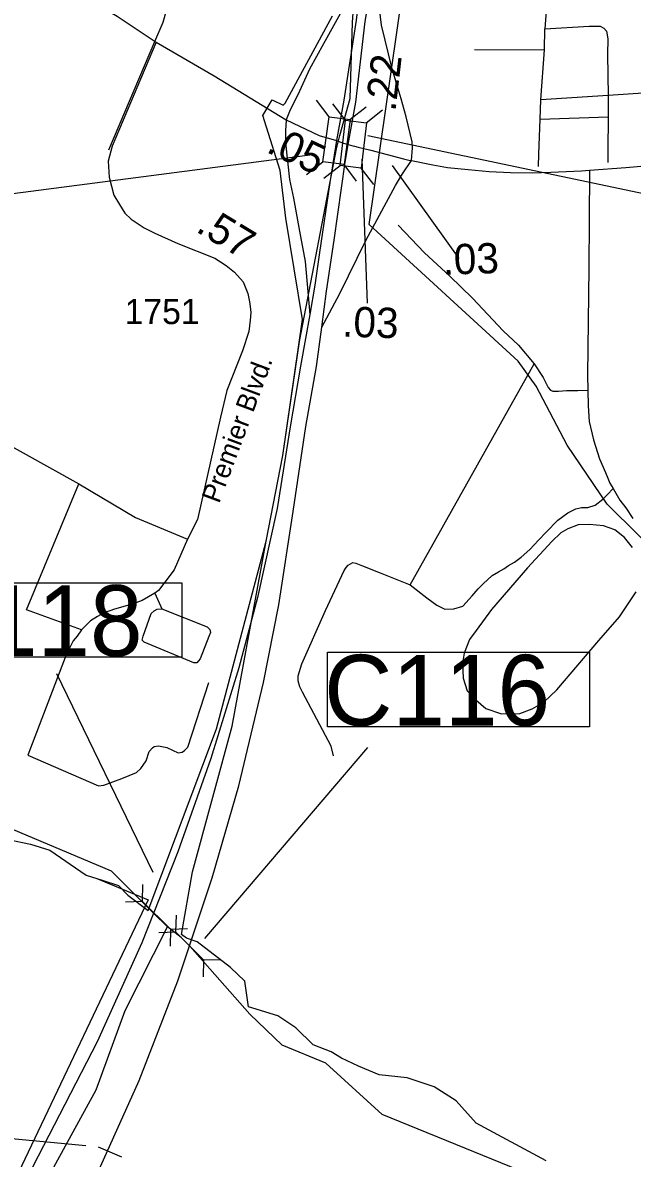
# Model space of a CAD drawing. Extents: x 2290615 to 2522933, y 819489 to 1012715.
# Drawn here: x 2401460 to 2404480, y 973391 to 979017 of the extents above; entities that cross this region are included whole.
import ezdxf

# ---------------------------------------------------------------- set-up
doc = ezdxf.new("R2010")
doc.units = 0
for name, color, linetype in [('Exist Boundary Political City Limit New', 7, 'Continuous'), ('Exist Boundary Political City Limit Old', 7, 'Continuous'), ('Exist Hydrographic Creek Single Shore', 7, 'Continuous'), ('Exist Hydrographic Misc Water Feature', 7, 'Continuous'), ('Exist Road Non-System Type 51', 7, 'Continuous'), ('Exist Road Primary Interstate Divided Center Attributed', 7, 'Continuous'), ('Exist Road Primary Interstate Mileage Hundredths English Label', 7, 'Continuous'), ('Exist Road Primary Interstate Ramp 1 Lane Attributed', 7, 'Continuous'), ('Exist Road Primary Interstate Structure Culvert CELL', 7, 'Continuous'), ('Exist Road Primary Interstate Structure Culvert Number Label', 7, 'Continuous'), ('Exist Road Primary Interstate Structure Ovrhead Sign CELL', 7, 'Continuous'), ('Exist Road Primary Interstate Structure Standard Bridge CELL', 7, 'Continuous'), ('Exist Road Primary Interstate Structure Standard Bridge Number Label', 7, 'Continuous'), ('Exist Road Primary US Mileage Hundredths English Label', 7, 'Continuous'), ('Exist Road Primary US UnDivided 4 Lane Attributed', 7, 'Continuous'), ('Exist Road Secondary Mileage Tenths English Label', 7, 'Continuous'), ('Exist Road Secondary Type 51 Attributed', 7, 'Continuous'), ('Exist Road Secondary Type 51 Label', 7, 'Continuous'), ('Exist Road Secondary Type 51 Number Label', 7, 'Continuous'), ('Map Preparation Boundary City Limit Buffer Line', 7, 'Continuous')]:
    doc.layers.add(name, color=color, linetype=linetype)

msp = doc.modelspace()

# ---------------------------------------------------------------- linework, layer by layer
at = {"layer": 'Exist Boundary Political City Limit New'}
for points in [[(2402830.7, 977437.9), (2403014.4, 978391.2), (2403030.7, 978458.5), (2403082.4, 978641.1), (2403093.4, 979018.3), (2403114.4, 979306.5), (2403162.3, 979590.1), (2403169, 979643)], [(2403176.4, 978016.9), (2403398.5, 979554.9)], [(2408616.5, 973192.5), (2408326.3, 973752.4), (2408205, 973980.6), (2408147.7, 974081.7), (2407927.9, 974330.4), (2407636.5, 974574.2), (2407365.8, 974756.2), (2406678, 975154.3), (2405915.4, 975607.3), (2405181.8, 976033.7), (2404664, 976326.7), (2404355.3, 976632.2), (2404157.2, 976924.3), (2404003.1, 977216.1), (2403913.9, 977340.5), (2403176.4, 978016.9)], [(2402301.3, 974809.5), (2402497.9, 975531), (2402665.8, 976448), (2402749.1, 976873.3), (2402830.7, 977437.9)], [(2400993.5, 975019.2), (2401092.1, 974985.1), (2401263.5, 974986.8), (2401333.4, 974966.7), (2401388, 974969.9), (2401498.3, 974947.2), (2401595, 974918), (2401774.5, 974793.7), (2401828.1, 974777.1)], [(2404054.1, 973378.7), (2403707, 973565.5), (2403607.1, 973676), (2403499.3, 973744.4), (2403365.2, 973789.1), (2403225.8, 973804.9), (2403123.3, 973847), (2403039.1, 973886.5), (2402989.2, 973918), (2402899.8, 973952.2), (2402813, 974036.4), (2402723.6, 974096.9), (2402579, 974141.7), (2402560.6, 974268), (2402489.6, 974336.4), (2402323.9, 974462.7), (2402271.3, 974481.1), (2402247.7, 974499.5), (2402301.3, 974809.5)], [(2401828.1, 974777.1), (2402082.3, 974670.9), (2401438.9, 973319.7), (2400923, 972312.7), (2400540.8, 971567), (2400082.2, 970356), (2400012.2, 970241.3), (2399821.1, 969674), (2399639.4, 968988.7), (2399541.5, 969007.9), (2399659.2, 969260.8), (2399441.1, 969349.1), (2399326.9, 969155.1), (2398980.7, 969285), (2398894.2, 969167.3), (2398542.8, 969279.8), (2398209.6, 969138.7), (2399316.1, 967384.2), (2399830.8, 966651.2), (2400496.2, 965932.8), (2401439.2, 968639.9)]]:
    msp.add_lwpolyline(points, dxfattribs=at)
at = {"layer": 'Exist Boundary Political City Limit Old'}
for points in [[(2403176.4, 978016.9), (2403398.5, 979554.9)], [(2400993.5, 975019.2), (2401092.1, 974985.1), (2401263.5, 974986.8), (2401333.4, 974966.7), (2401388, 974969.9), (2401498.3, 974947.2), (2401595, 974918), (2401774.5, 974793.7), (2401853.3, 974769.3), (2401935.5, 974743), (2401981, 974694.1), (2402082.5, 974618.9), (2402420.6, 975518.8), (2402665.8, 976448), (2402749.1, 976873.3), (2402846.3, 977545.6), (2402763, 978047.4), (2402735.3, 978284.2), (2402667.5, 978499.4), (2402650.1, 978557.1), (2402696.4, 978635.1), (2402750.9, 978607.4), (2402760, 978617.8), (2402994.7, 979050.9)], [(2408616.5, 973192.5), (2408326.3, 973752.4), (2408205, 973980.6), (2408147.7, 974081.7), (2407927.9, 974330.4), (2407636.5, 974574.2), (2407365.8, 974756.2), (2406678, 975154.3), (2405915.4, 975607.3), (2405181.8, 976033.7), (2404664, 976326.7), (2404355.3, 976632.2), (2404157.2, 976924.3), (2404003.1, 977216.1), (2403913.9, 977340.5), (2403176.4, 978016.9)]]:
    msp.add_lwpolyline(points, dxfattribs=at)
at = {"layer": 'Exist Hydrographic Creek Single Shore'}
for points in [[(2402177.1, 974537.6), (2402109.3, 974602.8), (2401900.7, 974812.8), (2401338.7, 975049.1), (2400863.8, 975098.4), (2400637.6, 975187.6), (2400493.7, 975362.3)], [(2404701.1, 973156.7), (2404688.6, 973157.8), (2404238.8, 973201.7), (2403241.8, 973607.3), (2402962.7, 973861.8), (2402745.8, 973951.3), (2402584.8, 974105.6), (2402287.9, 974442.4), (2402244.9, 974484.1), (2402177.1, 974537.6)]]:
    msp.add_lwpolyline(points, dxfattribs=at)
at = {"layer": 'Exist Hydrographic Misc Water Feature'}
msp.add_lwpolyline([(2402782.9, 967974.5), (2402782.9, 968575.3), (2402552.8, 968972.9), (2402514.9, 969339), (2402684.9, 969740), (2402702.7, 970216.7), (2402635.9, 970273.1), (2402551.8, 970299.2), (2401818.7, 970321.5), (2401633.8, 970392.8), (2401549.9, 970510.8), (2401529.8, 970733.3), (2401504.8, 970751.9), (2401342.8, 971621.9), (2401238.8, 971906.5), (2401110.7, 972186.8), (2401091.8, 972327.1), (2401261.8, 972705.2), (2401823.6, 973729.5), (2401967.8, 974122.9), (2402177.1, 974537.6)], dxfattribs=at)
at = {"layer": 'Exist Road Non-System Type 51'}
for p, q in [((2404044.4, 978881.7), (2404046.5, 978985.8)), ((2404044.4, 978881.7), (2404046.5, 978985.8)), ((2401887.8, 978386.7), (2402115.1, 978923.5)), ((2403697.6, 978883.9), (2404044.4, 978881.7)), ((2403697.6, 978883.9), (2404044.4, 978881.7)), ((2404027, 978634.5), (2404044.4, 978881.7)), ((2404027, 978634.5), (2404044.4, 978881.7)), ((2404023.6, 978538.7), (2404027, 978634.5)), ((2404360.8, 978656.1), (2404027, 978634.5)), ((2404360.8, 978656.1), (2404027, 978634.5)), ((2404360.8, 978656.1), (2404360.1, 978550.1)), ((2404017.4, 978364.6), (2404023.6, 978538.7)), ((2404023.6, 978538.7), (2404360.1, 978550.1)), ((2404360.1, 978550.1), (2404358.8, 978383.9)), ((2404015.3, 978305), (2404017.4, 978364.6)), ((2404358.8, 978383.9), (2404358.4, 978324.2)), ((2403380.2, 976231), (2403993.8, 977326.1)), ((2403380.2, 976231), (2403993.8, 977326.1)), ((2401478.7, 976108.5), (2401738.8, 976732.8)), ((2402114.8, 976190.5), (2402149.9, 976113.2)), ((2401751.7, 976009), (2401478.7, 976108.5))]:
    msp.add_line(p, q, dxfattribs=at)
for points in [[(2402115.1, 978923.5), (2402155.8, 979019.3), (2402189.7, 979137.6), (2402322.1, 979540.6)], [(2404072.9, 979353.1), (2404069.9, 979329.4), (2404068.9, 979319), (2404067.8, 979300.2), (2404065.7, 979283.5), (2404068.2, 979274.3), (2404063.9, 979209.2), (2404046.5, 978985.8)], [(2404046.5, 978985.8), (2404267.1, 978998.6), (2404321.3, 978998.6), (2404339.7, 978989.4), (2404352.7, 978974.7), (2404358.7, 978936.2), (2404357.6, 978859.8), (2404360.8, 978656.1)], [(2404046.5, 978985.8), (2404267.1, 978998.6), (2404321.3, 978998.6), (2404339.7, 978989.4), (2404352.7, 978974.7), (2404358.7, 978936.2), (2404357.6, 978859.8), (2404360.8, 978656.1)], [(2404787.6, 978682.3), (2404760.7, 978677.9), (2404731.5, 978676.2), (2404583, 978670.8), (2404360.8, 978656.1)], [(2403319.8, 978013.1), (2403450.2, 977877), (2403576.8, 977761.6), (2403688.3, 977651.9), (2403839.6, 977490.2), (2403916.6, 977419), (2403993.8, 977326.1)], [(2403993.8, 977326.1), (2404038.4, 977259.5), (2404062.5, 977208.9), (2404075, 977196.4), (2404087.2, 977191.8), (2404113.9, 977191.3), (2404153.3, 977193.7), (2404210.4, 977194.1), (2404259.2, 977195.6)], [(2403380.2, 976231), (2403461.5, 976167.1), (2403511.6, 976131.2), (2403551.3, 976111.3), (2403595.7, 976113.2), (2403641.1, 976125.5), (2403687.4, 976177.5), (2403715.8, 976211.6), (2403741.3, 976237.1), (2403786.6, 976277.8), (2403817.8, 976296.7), (2403844.3, 976311.8), (2403867, 976326.9), (2403896.3, 976344), (2403930.3, 976369.5), (2403971.9, 976407.3), (2404015.4, 976453.7), (2404054.1, 976493.4), (2404110.8, 976552), (2404160.9, 976588.9), (2404200.6, 976608.8), (2404229, 976614.4), (2404260.1, 976615.4), (2404296.1, 976626.7), (2404333.9, 976656.1), (2404356.5, 976678.7), (2404385.5, 976708.2)], [(2404481.3, 976416.3), (2404440.7, 976465.7), (2404394.1, 976505), (2404337.8, 976524.3), (2404267.7, 976531.4), (2404211.8, 976528.7), (2404160.1, 976510), (2404126.3, 976489.6), (2404080.9, 976446.9), (2403960.6, 976315.3), (2403783.4, 976109.1), (2403706.8, 976006), (2403673.4, 975961.6)], [(2402277.3, 976457.5), (2402210.8, 976306.5), (2402165.1, 976244.4), (2402133.5, 976203.4), (2402114.8, 976190.5)], [(2402999.4, 975384.1), (2402988, 975433.3), (2402846.2, 975699.9), (2402833, 975726.4), (2402825.5, 975756.2), (2402825.5, 975781.3), (2402842.5, 975839.9), (2402959.6, 976103.8), (2403052.9, 976302.9), (2403062.7, 976317.2), (2403073.2, 976329.8), (2403095.8, 976342.6), (2403110.9, 976338.8), (2403143.2, 976326.1), (2403230.9, 976290.5), (2403380.2, 976231)], [(2402999.4, 975384.1), (2402988, 975433.3), (2402846.2, 975699.9), (2402833, 975726.4), (2402825.5, 975756.2), (2402825.5, 975781.3), (2402842.5, 975839.9), (2402959.6, 976103.8), (2403052.9, 976302.9), (2403062.7, 976317.2), (2403073.2, 976329.8), (2403095.8, 976342.6), (2403110.9, 976338.8), (2403143.2, 976326.1), (2403230.9, 976290.5), (2403380.2, 976231)], [(2402114.8, 976190.5), (2402052.7, 976154.2), (2402002.3, 976135.5), (2401915.6, 976112), (2401864.1, 976093.3), (2401831.3, 976074.6), (2401796.2, 976053.5), (2401751.7, 976009)], [(2403673.4, 975961.6), (2403646.4, 975893.3), (2403639, 975843.2), (2403642, 975769.2), (2403662.8, 975707.4), (2403705.5, 975662), (2403754.5, 975619.1), (2403832, 975592.6), (2403922.7, 975594.5), (2403983.2, 975617.2), (2404041.8, 975651.2), (2404106.1, 975711.8), (2404314, 975956.7), (2404416.1, 976074), (2404499.3, 976197.9)], [(2401751.7, 976009), (2401729.4, 975977.3), (2401710.7, 975955.1), (2401675.5, 975884.8), (2401485.8, 975388.1)], [(2401485.8, 975388.1), (2401836, 975235.9), (2401861.8, 975239.4), (2401952, 975272.2), (2402023.4, 975302.6), (2402045.7, 975321.4), (2402071.4, 975360), (2402086.7, 975405.7), (2402103.1, 975424.5), (2402112.4, 975431.5), (2402132.3, 975435), (2402174.5, 975425.6), (2402230.7, 975398.7), (2402249.5, 975402.2), (2402262.4, 975411.6), (2402278.8, 975428), (2402381.8, 975747.7)]]:
    msp.add_lwpolyline(points, dxfattribs=at)
msp.add_lwpolyline([(2402149.9, 976113.2), (2402374.8, 976023), (2402387.7, 976010.1), (2402391.2, 975994.9), (2402381.8, 975975), (2402339.7, 975864.9), (2402323.3, 975845), (2402308, 975845), (2402062.1, 975948), (2402052.7, 975957.4), (2402057.4, 975977.3), (2402096, 976089.8), (2402111.3, 976102.7), (2402126.5, 976112)], close=True, dxfattribs=at)
at = {"layer": 'Exist Road Primary Interstate Divided Center Attributed'}
for points in [[(2403146.9, 979310.4), (2403112.4, 979029.2), (2403050.5, 978632.9), (2403014.9, 978432.2)], [(2403073.1, 978413.7), (2403110.9, 978623.4), (2403157, 979022.7), (2403204.6, 979308.4)], [(2403014.9, 978432.2), (2402982.1, 978224.3), (2402929.9, 977878.5), (2402908.2, 977716.4), (2402882.4, 977570.2)], [(2402941.9, 977508.2), (2402965.9, 977685.8), (2403003.7, 977939.7), (2403058, 978324.9), (2403073.1, 978413.7)], [(2402882.4, 977570.2), (2402861.4, 977451.6), (2402837.1, 977314.8), (2402785.8, 977014), (2402721, 976610.6), (2402622.9, 976169.3), (2402531.1, 975819.9), (2402392.5, 975371.4), (2402229.6, 974908.6), (2402051.3, 974458.3), (2401829, 973968.4), (2401537.4, 973401.1), (2401207.9, 972761.8), (2400802.9, 971978.3), (2400492.3, 971329.9), (2400249.3, 970786), (2400103.5, 970431.2), (2399891.9, 969899.9), (2399810.9, 969683.8), (2399711.9, 969408.2), (2399619.2, 969149.1)], [(2399506.3, 968562.5), (2399572.4, 968763.5), (2399673.2, 969058.8), (2399764.1, 969309.2), (2399859.5, 969546.9), (2399981.9, 969845.9), (2400108.9, 970125.1), (2400260.1, 970438.4), (2400457.2, 970814.8), (2400702.9, 971250.7), (2401103.5, 971953.1), (2401470.8, 972608.7), (2401785.8, 973217.4), (2402037.8, 973775.7), (2402229.6, 974269.2), (2402398.8, 974780.7), (2402531.1, 975236.4), (2402653.5, 975747.9), (2402729.1, 976133.3), (2402800.2, 976594.3), (2402863.2, 977015.8), (2402916.3, 977313), (2402941.9, 977508.2)]]:
    msp.add_lwpolyline(points, dxfattribs=at)
at = {"layer": 'Exist Road Primary Interstate Ramp 1 Lane Attributed'}
for points in [[(2403146.9, 979310.4), (2403093.1, 979178.1), (2403065.4, 979120.6), (2402950.6, 978911.8), (2402881.5, 978785.7), (2402832.3, 978676.9), (2402802.3, 978616.2), (2402785.1, 978585.5), (2402766.2, 978534.6)], [(2403387.1, 978333.4), (2403391.3, 978396.2), (2403388.8, 978426), (2403359.5, 978549.6), (2403334.4, 978638.8), (2403290.6, 978787.5), (2403237.4, 979003.6), (2403224.9, 979114.7), (2403220.2, 979184.9), (2403204.6, 979308.4)], [(2402766.2, 978534.6), (2402762.2, 978480.1), (2402762.2, 978421.3), (2402781.8, 978239.4), (2402801.4, 978146.7), (2402831.1, 977984.5), (2402860.4, 977833.5), (2402882.4, 977570.2)], [(2402941.9, 977508.2), (2403031, 977675.4), (2403160.8, 977936.8), (2403306.3, 978210.7), (2403341.1, 978268.4), (2403387.1, 978333.4)]]:
    msp.add_lwpolyline(points, dxfattribs=at)
at = {"layer": 'Exist Road Primary Interstate Structure Culvert CELL'}
for p, q in [((2402054.6, 974747.3), (2402052.8, 974664.1)), ((2401969.5, 974661.4), (2402052.8, 974664.1)), ((2402052.8, 974664.1), (2402193.7, 974524.5)), ((2402219.9, 974595.7), (2402217.7, 974512.5)), ((2402191.9, 974441.2), (2402193.7, 974524.5)), ((2402277, 974527.2), (2402193.7, 974524.5)), ((2402134.5, 974510.2), (2402217.7, 974512.5)), ((2402358.1, 974372.3), (2402217.7, 974512.5)), ((2402355.9, 974289), (2402358.1, 974372.3)), ((2402441.4, 974374.6), (2402358.1, 974372.3))]:
    msp.add_line(p, q, dxfattribs=at)
at = {"layer": 'Exist Road Primary Interstate Structure Culvert Number Label'}
for p, q in [((2402106.4, 974807.5), (2401630, 975790.1)), ((2402363, 974480.5), (2403169.4, 975425.1))]:
    msp.add_line(p, q, dxfattribs=at)
for points in [[(2400951.3, 976242.4), (2402249.2, 976242.4), (2402249.2, 975873.8), (2400951.3, 975873.8)], [(2402969.7, 975897.5), (2404267.6, 975897.5), (2404267.6, 975528.8), (2402969.7, 975528.8)]]:
    msp.add_lwpolyline(points, close=True, dxfattribs=at)
at = {"layer": 'Exist Road Primary Interstate Structure Ovrhead Sign CELL'}
for p, q in [((2401773.7, 973452.7), (2400787.5, 973544)), ((2401833.8, 973447), (2401950.4, 973398))]:
    msp.add_line(p, q, dxfattribs=at)
at = {"layer": 'Exist Road Primary Interstate Structure Standard Bridge CELL'}
for p, q in [((2402978.3, 978550.8), (2402915.9, 978632.7)), ((2403059.7, 978533), (2402996.2, 978613.9)), ((2403080.3, 978537.1), (2403162.1, 978599.5)), ((2403161.9, 978520.6), (2403242.8, 978584.2)), ((2402865.9, 978265.2), (2402947.7, 978327.6)), ((2402951.4, 978245.8), (2403032.3, 978309.3)), ((2403114.4, 978231.7), (2403052, 978313.5)), ((2403200.3, 978215.7), (2403136.8, 978296.7))]:
    msp.add_line(p, q, dxfattribs=at)
for points in [[(2402947.7, 978327.6), (2402977.8, 978550.9), (2403082.1, 978536.8), (2403052, 978313.5)], [(2403032.3, 978309.3), (2403059.3, 978533), (2403163.8, 978520.4), (2403136.8, 978296.7)]]:
    msp.add_lwpolyline(points, close=True, dxfattribs=at)
at = {"layer": 'Exist Road Primary Interstate Structure Standard Bridge Number Label'}
for p, q in [((2403169.5, 978457), (2405674, 977930.7)), ((2402895.9, 978361.9), (2401141.6, 978134.5))]:
    msp.add_line(p, q, dxfattribs=at)
at = {"layer": 'Exist Road Primary US Mileage Hundredths English Label'}
for p, q in [((2403141.1, 978341.1), (2403167.2, 977626.5)), ((2403291.2, 978308.5), (2403620.8, 977848.4))]:
    msp.add_line(p, q, dxfattribs=at)
at = {"layer": 'Exist Road Primary US UnDivided 4 Lane Attributed'}
for points in [[(2400740.1, 979723.8), (2401312.2, 979412.8), (2401497.6, 979305.5), (2401929, 979048.7), (2402120.7, 978920.2)], [(2402120.7, 978920.2), (2402408.2, 978753.9), (2402766.2, 978534.6)], [(2402766.2, 978534.6), (2402929.2, 978458.1), (2403014.9, 978432.2)], [(2404268, 978285.7), (2404448.1, 978299.8), (2404729.3, 978323.6), (2404848.8, 978334.9), (2405048.4, 978367.6), (2405319.8, 978417.6), (2405600.7, 978470.1), (2405728.3, 978492.6), (2405755.2, 978498.1)], [(2403014.9, 978432.2), (2403045, 978422.2), (2403073.1, 978413.7)], [(2403073.1, 978413.7), (2403095.8, 978407.1), (2403104.1, 978405), (2403122.5, 978400.3), (2403184.8, 978384.5), (2403346.4, 978341.9), (2403373.7, 978336.2), (2403387.1, 978333.4)], [(2403387.1, 978333.4), (2403492.3, 978311.7), (2403564.7, 978299), (2403666.8, 978288.9), (2403771, 978280.1), (2403876.7, 978273.8), (2403986.5, 978272.5), (2404077.1, 978276.3), (2404228.6, 978282.6), (2404268, 978285.7)]]:
    msp.add_lwpolyline(points, dxfattribs=at)
at = {"layer": 'Exist Road Secondary Type 51 Attributed'}
for points in [[(2402120.7, 978920.2), (2401903, 978404.6), (2401884.4, 978330.2), (2401888.6, 978252), (2401911.9, 978162.3), (2401940.4, 978115.8), (2401965.7, 978072.5), (2401998.5, 978042.9), (2402061.9, 978000.7), (2402114.7, 977974.3), (2402228.7, 977922.5), (2402411.5, 977849.6), (2402468.5, 977813.7), (2402509.7, 977779.9), (2402553, 977732.4), (2402576.2, 977674.3), (2402583.2, 977633.3), (2402587.2, 977611.2), (2402591, 977581.3), (2402586.8, 977543.1), (2402581.1, 977486.7), (2402548.9, 977391.7), (2402472.2, 977193.7), (2402441, 977061.7), (2402325.9, 976554.7), (2402277.3, 976457.5)], [(2404268, 978285.7), (2404266.8, 978036.3), (2404264.9, 977802.7), (2404257.3, 977270.3), (2404259.2, 977195.6), (2404261.1, 977118), (2404266.8, 977041.4), (2404288.5, 976949.7), (2404316.9, 976856.1), (2404347.1, 976788.9), (2404358.2, 976759.5), (2404369, 976736.1), (2404385.5, 976708.2), (2404418.3, 976651.6), (2404448, 976613.2), (2404482.9, 976560.7)], [(2399791.8, 977715.2), (2400121.2, 977570.3), (2400486.2, 977416.6), (2400624.2, 977352.9), (2401198.9, 977056.4), (2401329.9, 976958.2), (2401738.8, 976732.8), (2402018.6, 976565.3), (2402277.3, 976457.5)]]:
    msp.add_lwpolyline(points, dxfattribs=at)
at = {"layer": 'Map Preparation Boundary City Limit Buffer Line'}
for points in [[(2402830.7, 977437.9), (2403014.4, 978391.2), (2403030.7, 978458.5), (2403082.4, 978641.1), (2403093.4, 979018.3), (2403114.4, 979306.5), (2403162.3, 979590.1), (2403169, 979643)], [(2403176.4, 978016.9), (2403398.5, 979554.9)], [(2408616.5, 973192.5), (2408326.3, 973752.4), (2408205, 973980.6), (2408147.7, 974081.7), (2407927.9, 974330.4), (2407636.5, 974574.2), (2407365.8, 974756.2), (2406678, 975154.3), (2405915.4, 975607.3), (2405181.8, 976033.7), (2404664, 976326.7), (2404355.3, 976632.2), (2404157.2, 976924.3), (2404003.1, 977216.1), (2403913.9, 977340.5), (2403176.4, 978016.9)], [(2402301.3, 974809.5), (2402497.9, 975531), (2402665.8, 976448), (2402749.1, 976873.3), (2402830.7, 977437.9)], [(2400993.5, 975019.2), (2401092.1, 974985.1), (2401263.5, 974986.8), (2401333.4, 974966.7), (2401388, 974969.9), (2401498.3, 974947.2), (2401595, 974918), (2401774.5, 974793.7), (2401828.1, 974777.1)], [(2404054.1, 973378.7), (2403707, 973565.5), (2403607.1, 973676), (2403499.3, 973744.4), (2403365.2, 973789.1), (2403225.8, 973804.9), (2403123.3, 973847), (2403039.1, 973886.5), (2402989.2, 973918), (2402899.8, 973952.2), (2402813, 974036.4), (2402723.6, 974096.9), (2402579, 974141.7), (2402560.6, 974268), (2402489.6, 974336.4), (2402323.9, 974462.7), (2402271.3, 974481.1), (2402247.7, 974499.5), (2402301.3, 974809.5)], [(2401828.1, 974777.1), (2402082.3, 974670.9), (2401438.9, 973319.7), (2400923, 972312.7), (2400540.8, 971567), (2400082.2, 970356), (2400012.2, 970241.3), (2399821.1, 969674), (2399639.4, 968988.7), (2399541.5, 969007.9), (2399659.2, 969260.8), (2399441.1, 969349.1), (2399326.9, 969155.1), (2398980.7, 969285), (2398894.2, 969167.3), (2398542.8, 969279.8), (2398209.6, 969138.7), (2399316.1, 967384.2), (2399830.8, 966651.2), (2400496.2, 965932.8), (2401439.2, 968639.9)]]:
    msp.add_lwpolyline(points, dxfattribs=at)

# ---------------------------------------------------------------- texts
at = {"layer": 'Exist Road Primary Interstate Mileage Hundredths English Label'}
msp.add_text('.22', height=150, rotation=83.4211, dxfattribs=at).set_placement((2403306.5, 978573.4))
at = {"layer": 'Exist Road Primary Interstate Structure Culvert Number Label'}
for s, p in [('C118', (2400935.2, 975879.9)), ('C116', (2402953.7, 975534.9))]:
    msp.add_text(s, height=350, dxfattribs=at).set_placement(p)
at = {"layer": 'Exist Road Primary US Mileage Hundredths English Label'}
for s, rotation, p in [('.05', 334.8483, (2402661.2, 978378)), ('.03', 1.8285, (2403542.6, 977767.5)), ('.03', 358.2522, (2403041.2, 977461.4))]:
    msp.add_text(s, height=150, rotation=rotation, dxfattribs=at).set_placement(p)
at = {"layer": 'Exist Road Secondary Mileage Tenths English Label'}
msp.add_text('.57', height=150, rotation=328.7398, dxfattribs=at).set_placement((2402312.6, 977985.1))
at = {"layer": 'Exist Road Secondary Type 51 Label'}
msp.add_text('Premier Blvd.', height=95, rotation=69.4794, dxfattribs=at).set_placement((2402433, 976631))
at = {"layer": 'Exist Road Secondary Type 51 Number Label'}
msp.add_text('1751', height=125, dxfattribs=at).set_placement((2401965.2, 977523.3))

doc.saveas('drawing.dxf')
